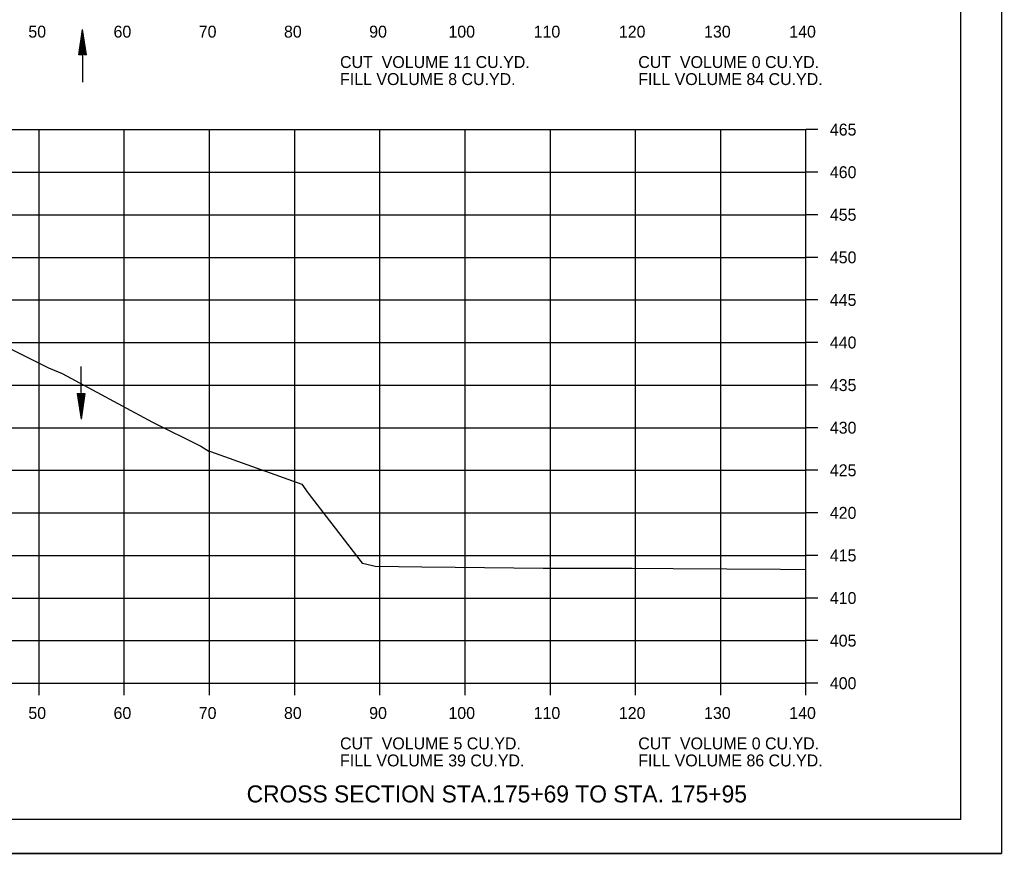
# Model space of a CAD drawing. Extents: x 1538688 to 1540766, y 656250 to 671912.
# Drawn here: x 1538905.9 to 1539021.1, y 671058.2 to 671156.1 of the extents above; entities that cross this region are included whole.
import ezdxf

# ---------------------------------------------------------------- set-up
doc = ezdxf.new("R2010")
doc.units = 0
for name, color, linetype in [('15', 7, 'Continuous'), ('18', 7, 'Continuous'), ('22', 7, 'Continuous'), ('26', 7, 'Continuous'), ('39', 7, 'Continuous'), ('Borings', 7, 'Continuous'), ('Horizontal Alignment', 7, 'Continuous'), ('RipRap', 7, 'Continuous')]:
    doc.layers.add(name, color=color, linetype=linetype)

msp = doc.modelspace()

# ---------------------------------------------------------------- linework, layer by layer
at = {"layer": '15'}
for p, q in [((1538912.86, 671151.96), (1538913.28, 671154.96)), ((1538913.76, 671151.97), (1538913.28, 671154.96)), ((1538912.93, 671151.96), (1538913.28, 671154.46)), ((1538913.01, 671151.96), (1538913.29, 671153.95)), ((1538913.68, 671151.97), (1538913.28, 671154.46)), ((1538913.6, 671151.97), (1538913.29, 671153.95)), ((1538913.08, 671151.96), (1538913.29, 671153.45)), ((1538913.16, 671151.96), (1538913.3, 671152.94)), ((1538913.24, 671151.96), (1538913.3, 671152.44)), ((1538913.53, 671151.97), (1538913.29, 671153.45)), ((1538913.45, 671151.97), (1538913.3, 671152.94)), ((1538913.38, 671151.96), (1538913.3, 671152.44)), ((1538913.76, 671151.97), (1538912.86, 671151.96)), ((1538912.65, 671112.2), (1538913.55, 671112.21)), ((1538912.65, 671112.2), (1538913.13, 671109.21)), ((1538912.73, 671112.2), (1538913.12, 671109.71)), ((1538912.8, 671112.2), (1538913.12, 671110.22)), ((1538912.88, 671112.2), (1538913.11, 671110.72)), ((1538912.96, 671112.21), (1538913.11, 671111.23)), ((1538913.03, 671112.21), (1538913.11, 671111.73)), ((1538913.25, 671112.21), (1538913.11, 671111.23)), ((1538913.33, 671112.21), (1538913.11, 671110.72)), ((1538913.17, 671112.21), (1538913.11, 671111.73)), ((1538913.4, 671112.21), (1538913.12, 671110.22)), ((1538913.48, 671112.21), (1538913.12, 671109.71)), ((1538913.55, 671112.21), (1538913.13, 671109.21))]:
    msp.add_line(p, q, dxfattribs=at)
at = {"layer": '18'}
msp.add_lwpolyline([(1538903.9, 671117.94), (1538909.3, 671115.21), (1538910.89, 671114.58), (1538921.48, 671108.86), (1538927.16, 671106.03), (1538928.11, 671105.43), (1538928.28, 671105.41), (1538939, 671101.58), (1538939.77, 671100.51), (1538946.11, 671092.28), (1538946.47, 671092.21), (1538947.63, 671091.94), (1538953.08, 671091.87), (1538957.02, 671091.83), (1538967.34, 671091.71), (1538974.76, 671091.71), (1538977.78, 671091.7), (1538982.61, 671091.66), (1538995.2, 671091.57), (1538998.18, 671091.55)], dxfattribs=at)
at = {"layer": '22'}
for p, q in [((1538718.18, 671143.2), (1538998.18, 671143.2)), ((1538908.18, 671078.2), (1538908.18, 671143.2)), ((1538918.18, 671078.2), (1538918.18, 671143.2)), ((1538928.18, 671078.2), (1538928.18, 671143.2)), ((1538938.18, 671078.2), (1538938.18, 671143.2)), ((1538948.18, 671078.2), (1538948.18, 671143.2)), ((1538958.18, 671078.2), (1538958.18, 671143.2)), ((1538968.18, 671078.2), (1538968.18, 671143.2)), ((1538978.18, 671078.2), (1538978.18, 671143.2)), ((1538988.18, 671078.2), (1538988.18, 671143.2)), ((1538998.18, 671078.2), (1538998.18, 671143.2)), ((1538718.18, 671138.2), (1538998.18, 671138.2)), ((1538718.18, 671133.2), (1538998.18, 671133.2)), ((1538718.18, 671128.2), (1538998.18, 671128.2)), ((1538718.18, 671123.2), (1538998.18, 671123.2)), ((1538718.18, 671118.2), (1538998.18, 671118.2)), ((1538718.18, 671113.2), (1538998.18, 671113.2)), ((1538718.18, 671108.2), (1538998.18, 671108.2)), ((1538718.18, 671103.2), (1538998.18, 671103.2)), ((1538718.18, 671098.2), (1538998.18, 671098.2)), ((1538718.18, 671093.2), (1538998.18, 671093.2)), ((1538718.18, 671088.2), (1538998.18, 671088.2)), ((1538718.18, 671083.2), (1538998.18, 671083.2)), ((1538718.18, 671078.2), (1538998.18, 671078.2))]:
    msp.add_line(p, q, dxfattribs=at)
at = {"layer": '26'}
msp.add_line((1538687.78, 671058.22), (1539021.11, 671058.22), dxfattribs=at)
msp.add_lwpolyline([(1538687.77, 671271.56), (1539021.11, 671271.56), (1539021.11, 671058.22), (1538687.77, 671058.22)], close=True, dxfattribs=at)
at = {"layer": '39'}
for p, q in [((1538913.33, 671148.78), (1538913.28, 671154.96)), ((1538913.07, 671115.39), (1538913.13, 671109.21))]:
    msp.add_line(p, q, dxfattribs=at)
at = {"layer": 'Borings'}
for p, q in [((1538998.18, 671078.2), (1538998.18, 671143.2)), ((1538999.58, 671143.2), (1538998.18, 671143.2)), ((1538999.58, 671138.2), (1538998.18, 671138.2)), ((1538999.58, 671133.2), (1538998.18, 671133.2)), ((1538999.58, 671128.2), (1538998.18, 671128.2)), ((1538999.58, 671123.2), (1538998.18, 671123.2)), ((1538999.58, 671118.2), (1538998.18, 671118.2)), ((1538999.58, 671113.2), (1538998.18, 671113.2)), ((1538999.58, 671108.2), (1538998.18, 671108.2)), ((1538999.58, 671103.2), (1538998.18, 671103.2)), ((1538999.58, 671098.2), (1538998.18, 671098.2)), ((1538999.58, 671093.2), (1538998.18, 671093.2)), ((1538999.58, 671088.2), (1538998.18, 671088.2)), ((1538999.58, 671083.2), (1538998.18, 671083.2)), ((1538718.18, 671078.2), (1538998.18, 671078.2)), ((1538908.18, 671076.8), (1538908.18, 671078.2)), ((1538918.18, 671076.8), (1538918.18, 671078.2)), ((1538928.18, 671076.8), (1538928.18, 671078.2)), ((1538938.18, 671076.8), (1538938.18, 671078.2)), ((1538948.18, 671076.8), (1538948.18, 671078.2)), ((1538958.18, 671076.8), (1538958.18, 671078.2)), ((1538968.18, 671076.8), (1538968.18, 671078.2)), ((1538978.18, 671076.8), (1538978.18, 671078.2)), ((1538988.18, 671076.8), (1538988.18, 671078.2)), ((1538998.18, 671076.8), (1538998.18, 671078.2)), ((1538999.58, 671078.2), (1538998.18, 671078.2))]:
    msp.add_line(p, q, dxfattribs=at)
at = {"layer": 'RipRap'}
for q in [(1539016.36, 671267.66), (1538700.18, 671062.2)]:
    msp.add_line((1539016.36, 671062.2), q, dxfattribs=at)

# ---------------------------------------------------------------- texts
at = {"layer": '15'}
msp.add_text('CROSS SECTION STA.175+69 TO STA. 175+95', height=2, dxfattribs=at).set_placement((1538932.54, 671064.2))
at = {"layer": 'Horizontal Alignment'}
for s, p in [('50', (1538906.92, 671154)), ('60', (1538916.92, 671154)), ('70', (1538926.92, 671154)), ('80', (1538936.92, 671154)), ('90', (1538946.92, 671154)), ('100', (1538956.22, 671154)), ('110', (1538966.22, 671154)), ('120', (1538976.22, 671154)), ('130', (1538986.22, 671154)), ('140', (1538996.22, 671154)), ('CUT  VOLUME 11 CU.YD.', (1538943.5, 671150.43)), ('CUT  VOLUME 0 CU.YD.', (1538978.5, 671150.43)), ('FILL VOLUME 8 CU.YD.', (1538943.5, 671148.43)), ('FILL VOLUME 84 CU.YD.', (1538978.5, 671148.43)), ('465', (1539000.98, 671142.5)), ('460', (1539000.98, 671137.5)), ('455', (1539000.98, 671132.5)), ('450', (1539000.98, 671127.5)), ('445', (1539000.98, 671122.5)), ('440', (1539000.98, 671117.5)), ('435', (1539000.98, 671112.5)), ('430', (1539000.98, 671107.5)), ('425', (1539000.98, 671102.5)), ('420', (1539000.98, 671097.5)), ('415', (1539000.98, 671092.5)), ('410', (1539000.98, 671087.5)), ('405', (1539000.98, 671082.5)), ('400', (1539000.98, 671077.5)), ('50', (1538906.92, 671074)), ('60', (1538916.92, 671074)), ('70', (1538926.92, 671074)), ('80', (1538936.92, 671074)), ('90', (1538946.92, 671074)), ('100', (1538956.22, 671074)), ('110', (1538966.22, 671074)), ('120', (1538976.22, 671074)), ('130', (1538986.22, 671074)), ('140', (1538996.22, 671074)), ('CUT  VOLUME 5 CU.YD.', (1538943.5, 671070.43)), ('CUT  VOLUME 0 CU.YD.', (1538978.5, 671070.43)), ('FILL VOLUME 39 CU.YD.', (1538943.5, 671068.43)), ('FILL VOLUME 86 CU.YD.', (1538978.5, 671068.43))]:
    msp.add_text(s, height=1.4, dxfattribs=at).set_placement(p)

doc.saveas('drawing.dxf')
